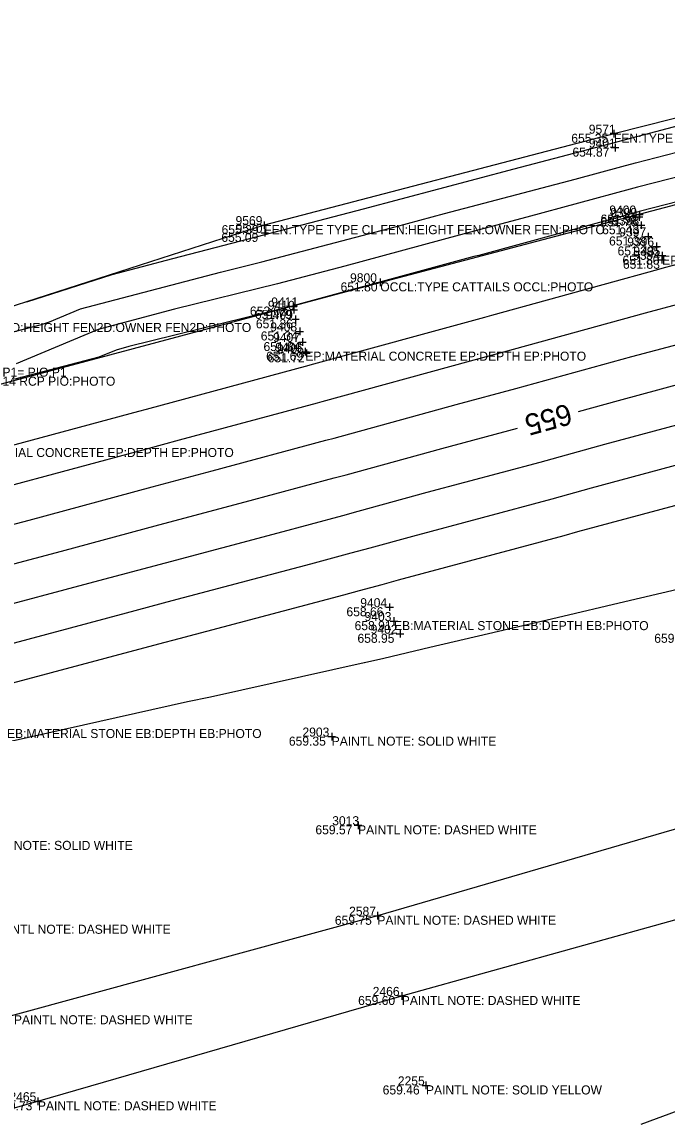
# Model space of a CAD drawing. Extents: x 2129350 to 2137777, y 657588 to 659885.
# Drawn here: x 2134710.2 to 2134795.8, y 659166.7 to 659312.2 of the extents above; entities that cross this region are included whole.
import ezdxf

# ---------------------------------------------------------------- set-up
doc = ezdxf.new("R2010")
doc.units = 0
for name, color, linetype in [('DT_X_Contour_Major', 7, 'Continuous'), ('DT_X_Contour_Minor', 7, 'Continuous'), ('DT_X_TIN_Hull', 7, 'Continuous'), ('PV_X_COP', 7, 'Continuous'), ('SV_X_Occupation_Line', 7, 'Continuous'), ('SV_X_Shot_Marker', 7, 'Continuous'), ('SV_X_Text_Comment', 7, 'Continuous'), ('SV_X_Text_Description', 7, 'Continuous'), ('SV_X_Text_Elevation', 7, 'Continuous'), ('SV_X_Text_Name', 7, 'Continuous')]:
    doc.layers.add(name, color=color, linetype=linetype)

msp = doc.modelspace()

# ---------------------------------------------------------------- linework, layer by layer
at = {"layer": 'DT_X_Contour_Major'}
for points in [[(2134710.82, 659275.11), (2134722.14, 659278.72), (2134730.19, 659280.83), (2134741.44, 659283.77), (2134755.5, 659287.45), (2134775.47, 659292.74), (2134788.82, 659296.22), (2134790.45, 659296.66), (2134807.36, 659301.13)], [(2134784.02, 659260.55), (2134789.32, 659262.01), (2134800.75, 659265.09), (2134813.25, 659268.35), (2134824.88, 659271.56), (2134837.48, 659274.85), (2134849.02, 659278.03), (2134850.43, 659278.4), (2134851, 659278.55), (2134863.93, 659282.18), (2134875.1, 659285.15), (2134880.54, 659286.68)], [(2134679.4, 659232.16), (2134690.13, 659235.15), (2134700.75, 659238.09), (2134704.22, 659239.05), (2134715.42, 659242.03), (2134728.33, 659245.51), (2134739.79, 659248.55), (2134751.61, 659251.73), (2134753.2, 659252.15), (2134765.87, 659255.64), (2134775.91, 659258.34)]]:
    msp.add_lwpolyline(points, dxfattribs=at)
at = {"layer": 'DT_X_Contour_Minor'}
for points in [[(2134699.42, 659268.63), (2134712.76, 659272.09), (2134713.84, 659272.45), (2134717.95, 659274.17), (2134736.51, 659279.04), (2134742.02, 659280.41), (2134759.71, 659285.04), (2134766.23, 659286.82), (2134783.58, 659291.38), (2134789.78, 659293.07), (2134791.58, 659293.55), (2134798.46, 659295.31), (2134815.72, 659299.91), (2134823.16, 659301.82), (2134839.85, 659306.26), (2134840.98, 659306.55), (2134855.81, 659310.93), (2134863.28, 659312.79), (2134880.29, 659317.84), (2134887.25, 659319.57)], [(2134889.82, 659316.01), (2134874.38, 659312.18), (2134865.67, 659309.6), (2134850.17, 659305.74), (2134842.4, 659303.44), (2134840.18, 659302.87), (2134831.43, 659300.54), (2134816.01, 659296.59), (2134806.93, 659294.17), (2134791.84, 659290.31), (2134790.89, 659290.05), (2134777.18, 659286.32), (2134768.19, 659283.96), (2134753, 659279.82), (2134744.06, 659277.47), (2134730.43, 659274.1), (2134720.3, 659271.44), (2134709.4, 659266.88)], [(2134891.42, 659312.22), (2134868.47, 659306.52), (2134868.06, 659306.4), (2134844.53, 659300.54), (2134843.83, 659300.34), (2134840.5, 659299.49), (2134839.71, 659299.27), (2134816.3, 659293.28), (2134815.39, 659293.03), (2134792.09, 659287.06), (2134791.99, 659287.04), (2134770.78, 659281.26), (2134770.15, 659281.1), (2134746.3, 659274.59), (2134746.09, 659274.54), (2134724.35, 659269.15), (2134722.66, 659268.7), (2134720.39, 659267.75), (2134709.21, 659264.82)], [(2134702.5, 659254.36), (2134725.66, 659260.59), (2134726.7, 659260.87), (2134748.27, 659266.68), (2134748.42, 659266.72), (2134771.59, 659273.08), (2134772.52, 659273.33), (2134794.7, 659279.43), (2134795.46, 659279.63), (2134818.85, 659285.74), (2134819.65, 659285.96), (2134843.02, 659292.06), (2134843.84, 659292.29), (2134846.43, 659292.97), (2134846.48, 659292.98), (2134870.25, 659299.65), (2134870.51, 659299.72), (2134881.04, 659302.68), (2134881.64, 659303.12), (2134895.16, 659306.79)], [(2134706.8, 659250.25), (2134726.55, 659255.56), (2134731.06, 659256.76), (2134749.39, 659261.7), (2134750.02, 659261.86), (2134769.68, 659267.27), (2134774.12, 659268.46), (2134792.9, 659273.62), (2134797.22, 659274.78), (2134816.98, 659279.94), (2134821.39, 659281.16), (2134841.17, 659286.32), (2134845.56, 659287.53), (2134847.77, 659288.11), (2134847.98, 659288.17), (2134868.14, 659293.83), (2134872.04, 659294.86), (2134892.65, 659300.66)], [(2134703.32, 659244.07), (2134711.11, 659246.14), (2134727.44, 659250.53), (2134735.43, 659252.66), (2134750.5, 659256.72), (2134751.61, 659257.01), (2134767.78, 659261.45), (2134775.72, 659263.59), (2134791.11, 659267.82), (2134798.99, 659269.93), (2134815.11, 659274.15), (2134823.14, 659276.36), (2134839.33, 659280.58), (2134847.29, 659282.78), (2134849.1, 659283.25), (2134849.49, 659283.36), (2134866.04, 659288.01), (2134873.57, 659290), (2134890.43, 659294.75)], [(2134705.11, 659234.04), (2134719.72, 659237.92), (2134729.22, 659240.48), (2134744.15, 659244.44), (2134752.73, 659246.75), (2134754.79, 659247.3), (2134763.96, 659249.82), (2134778.93, 659253.84), (2134787.52, 659256.21), (2134802.51, 659260.24), (2134811.38, 659262.55), (2134826.63, 659266.76), (2134835.64, 659269.11), (2134850.75, 659273.27), (2134851.76, 659273.54), (2134852.51, 659273.74), (2134861.82, 659276.36), (2134876.63, 659280.29), (2134886, 659282.92), (2134900.74, 659286.83)], [(2134706.01, 659229.02), (2134724.03, 659233.81), (2134730.11, 659235.45), (2134748.51, 659240.34), (2134753.84, 659241.77), (2134756.38, 659242.44), (2134762.06, 659244), (2134780.53, 659248.97), (2134785.73, 659250.4), (2134804.28, 659255.39), (2134809.52, 659256.76), (2134828.38, 659261.96), (2134833.79, 659263.37), (2134852.47, 659268.52), (2134853.1, 659268.68), (2134854.01, 659268.93), (2134859.71, 659270.53), (2134878.15, 659275.43), (2134883.78, 659277.01), (2134902.3, 659281.92)], [(2134706.91, 659224.01), (2134728.34, 659229.7), (2134731.01, 659230.42), (2134752.87, 659236.23), (2134754.96, 659236.79), (2134757.97, 659237.59), (2134760.15, 659238.19), (2134782.13, 659244.1), (2134783.94, 659244.6), (2134806.04, 659250.54), (2134807.65, 659250.96), (2134830.12, 659257.16), (2134831.94, 659257.63), (2134854.2, 659263.77), (2134854.43, 659263.83), (2134855.52, 659264.13), (2134857.6, 659264.71), (2134879.68, 659270.57), (2134881.56, 659271.1), (2134903.85, 659277.01)], [(2134708.88, 659216.82), (2134732.14, 659222.06), (2134735.18, 659222.69), (2134755.58, 659227.24), (2134755.62, 659227.25), (2134758.2, 659227.83), (2134764.28, 659229.25), (2134781.18, 659233.22), (2134790.18, 659235.32), (2134804.17, 659238.6), (2134804.31, 659238.64), (2134816.54, 659241.25), (2134826.95, 659243.32), (2134843.07, 659246.8), (2134849.45, 659248.09), (2134869.33, 659252.61), (2134869.5, 659252.64), (2134872.7, 659253.37), (2134895.12, 659258.47)], [(2134892.21, 659202.86), (2134883.98, 659200.25), (2134879.28, 659198.68), (2134865.55, 659194.01), (2134861.95, 659192.38), (2134856.28, 659189.44), (2134846.42, 659185.99), (2134838.43, 659183), (2134831.09, 659180.42), (2134814.85, 659174.27), (2134814.8, 659174.25), (2134792.28, 659165.92)]]:
    msp.add_lwpolyline(points, dxfattribs=at)
at = {"layer": 'DT_X_TIN_Hull'}
msp.add_lwpolyline([(2135530.59, 659503.78), (2135475.39, 659489.05), (2135416.67, 659473.77), (2135375.74, 659461.35), (2135332.28, 659448.99), (2135282.8, 659433.85), (2135234.45, 659419.66), (2135187.99, 659405.62), (2135140.1, 659391.95), (2135093.39, 659377.69), (2135039.16, 659363.4), (2134946.54, 659338.8), (2134928.12, 659333.86), (2134885.43, 659322.6), (2134839.28, 659310.17), (2134788.72, 659297.4), (2134742.32, 659285.27), (2134695.66, 659270.22), (2134671.45, 659264.13), (2134637.39, 659257.64), (2134592.77, 659246.33), (2134552.01, 659235.92), (2134498.13, 659222.44), (2134448.36, 659209.51)], dxfattribs=at)
at = {"layer": 'PV_X_COP'}
for points in [[(2134520.09, 659114.68), (2134568.13, 659128.65), (2134617.04, 659142.36), (2134664.66, 659155.43), (2134712.28, 659169.02), (2134760.57, 659182.99), (2134808.9, 659196.44), (2134857.18, 659209.96), (2134905, 659224.09), (2134953.16, 659237.82), (2135001.3, 659251.25), (2135048.97, 659264.98), (2135097.44, 659279.39), (2135145, 659292.73), (2135193.91, 659307.04), (2135241.76, 659320.98), (2135289.6, 659334.84), (2135337.5, 659347.93), (2135385.12, 659361.55), (2135434.03, 659374.73), (2135482.21, 659388.12), (2135530.34, 659401.09)], [(2135046.23, 659276.72), (2134998.09, 659262.4), (2134950.01, 659248.29), (2134901.68, 659235.27), (2134853.4, 659222.06), (2134806.14, 659207.81), (2134757.33, 659193.63), (2134709.1, 659180.43), (2134661.25, 659167.25), (2134613.17, 659153.43), (2134564.8, 659140.1), (2134516.96, 659126.54), (2134468.46, 659112.97), (2134420.69, 659099.3), (2134372.8, 659086.61), (2134323.79, 659072.7)]]:
    msp.add_lwpolyline(points, dxfattribs=at)
at = {"layer": 'SV_X_Occupation_Line'}
msp.add_lwpolyline([(2134406.75, 659176.4), (2134469.4, 659192.65), (2134470.91, 659203.28), (2134565.45, 659226.72), (2134662.6, 659252.21), (2134757.72, 659277.68), (2134838.71, 659299.01), (2134949.99, 659326.74)], dxfattribs=at)
at = {"layer": 'SV_X_Shot_Marker'}
for p, q in [((2134788.73, 659297.9), (2134788.73, 659296.9)), ((2134788.23, 659297.4), (2134789.23, 659297.4)), ((2134788.73, 659297.4), (2134788.73, 659297.4)), ((2134788.37, 659295.56), (2134789.37, 659295.56)), ((2134788.87, 659296.06), (2134788.87, 659295.06)), ((2134788.87, 659295.56), (2134788.87, 659295.56)), ((2134791.58, 659286.35), (2134792.58, 659286.35)), ((2134791.62, 659286.67), (2134792.62, 659286.67)), ((2134792.08, 659286.85), (2134792.08, 659285.85)), ((2134792.08, 659286.35), (2134792.08, 659286.35)), ((2134792.12, 659287.17), (2134792.12, 659286.17)), ((2134792.12, 659286.67), (2134792.12, 659286.67)), ((2134741.82, 659285.27), (2134742.82, 659285.27)), ((2134742.32, 659285.77), (2134742.32, 659284.77)), ((2134742.32, 659285.27), (2134742.32, 659285.27)), ((2134742.4, 659284.75), (2134742.4, 659283.75)), ((2134791.83, 659285.26), (2134792.83, 659285.26)), ((2134792.33, 659285.76), (2134792.33, 659284.76)), ((2134792.33, 659285.26), (2134792.33, 659285.26)), ((2134741.9, 659284.25), (2134742.9, 659284.25)), ((2134742.4, 659284.25), (2134742.4, 659284.25)), ((2134792.77, 659283.77), (2134793.77, 659283.77)), ((2134793.27, 659284.27), (2134793.27, 659283.27)), ((2134793.27, 659283.77), (2134793.27, 659283.77)), ((2134793.89, 659282.45), (2134794.89, 659282.45)), ((2134794.39, 659282.95), (2134794.39, 659281.95)), ((2134794.39, 659282.45), (2134794.39, 659282.45)), ((2134795.13, 659281.72), (2134795.13, 659280.72)), ((2134794.58, 659280.67), (2134795.58, 659280.67)), ((2134794.63, 659281.22), (2134795.63, 659281.22)), ((2134795.08, 659281.17), (2134795.08, 659280.17)), ((2134795.08, 659280.67), (2134795.08, 659280.67)), ((2134795.13, 659281.22), (2134795.13, 659281.22)), ((2134757.22, 659277.68), (2134758.22, 659277.68)), ((2134757.72, 659278.18), (2134757.72, 659277.18)), ((2134757.72, 659277.68), (2134757.72, 659277.68)), ((2134745.64, 659274.47), (2134746.64, 659274.47)), ((2134746.14, 659274.97), (2134746.14, 659273.97)), ((2134746.14, 659274.47), (2134746.14, 659274.47)), ((2134746.23, 659274.53), (2134746.23, 659273.53)), ((2134745.73, 659274.03), (2134746.73, 659274.03)), ((2134746.23, 659274.03), (2134746.23, 659274.03)), ((2134746.47, 659273.28), (2134746.47, 659272.28)), ((2134745.97, 659272.78), (2134746.97, 659272.78)), ((2134746.47, 659272.78), (2134746.47, 659272.78)), ((2134747.04, 659271.67), (2134747.04, 659270.67)), ((2134746.54, 659271.17), (2134747.54, 659271.17)), ((2134747.04, 659271.17), (2134747.04, 659271.17)), ((2134747.4, 659270.26), (2134747.4, 659269.26)), ((2134746.9, 659269.76), (2134747.9, 659269.76)), ((2134747.4, 659269.76), (2134747.4, 659269.76)), ((2134747.77, 659268.97), (2134747.77, 659267.97)), ((2134747.92, 659268.76), (2134747.92, 659267.76)), ((2134747.27, 659268.47), (2134748.27, 659268.47)), ((2134747.42, 659268.26), (2134748.42, 659268.26)), ((2134747.77, 659268.47), (2134747.77, 659268.47)), ((2134747.92, 659268.26), (2134747.92, 659268.26)), ((2134758.96, 659235.07), (2134758.96, 659234.07)), ((2134758.46, 659234.57), (2134759.46, 659234.57)), ((2134758.96, 659234.57), (2134758.96, 659234.57)), ((2134759.04, 659232.73), (2134760.04, 659232.73)), ((2134759.54, 659233.23), (2134759.54, 659232.23)), ((2134759.54, 659232.73), (2134759.54, 659232.73)), ((2134759.85, 659231.05), (2134760.85, 659231.05)), ((2134760.35, 659231.55), (2134760.35, 659230.55)), ((2134760.35, 659231.05), (2134760.35, 659231.05)), ((2134751.27, 659217.9), (2134751.27, 659216.9)), ((2134750.77, 659217.4), (2134751.77, 659217.4)), ((2134751.27, 659217.4), (2134751.27, 659217.4)), ((2134754.77, 659206.14), (2134754.77, 659205.14)), ((2134754.27, 659205.64), (2134755.27, 659205.64)), ((2134754.77, 659205.64), (2134754.77, 659205.64)), ((2134756.83, 659193.63), (2134757.83, 659193.63)), ((2134757.33, 659194.13), (2134757.33, 659193.13)), ((2134757.33, 659193.63), (2134757.33, 659193.63)), ((2134760.07, 659182.99), (2134761.07, 659182.99)), ((2134760.57, 659183.49), (2134760.57, 659182.49)), ((2134760.57, 659182.99), (2134760.57, 659182.99)), ((2134763.28, 659171.12), (2134764.28, 659171.12)), ((2134763.78, 659171.62), (2134763.78, 659170.62)), ((2134763.78, 659171.12), (2134763.78, 659171.12)), ((2134712.28, 659169.52), (2134712.28, 659168.52)), ((2134711.78, 659169.02), (2134712.78, 659169.02)), ((2134712.28, 659169.02), (2134712.28, 659169.02))]:
    msp.add_line(p, q, dxfattribs=at)

# ---------------------------------------------------------------- texts
at = {"layer": 'DT_X_Contour_Major'}
msp.add_text('655', height=2.8, rotation=195.3102, dxfattribs=at).set_placement((2134782.69, 659261.64))
at = {"layer": 'SV_X_Text_Comment'}
for s, p in [('FEN:TYPE TYPE CL FEN:HEIGHT FEN:OWNER FEN:PHOTO', (2134788.73, 659296.2)), ('FEN:TYPE TYPE CL FEN:HEIGHT FEN:OWNER FEN:PHOTO', (2134742.32, 659284.07)), ('EP:MATERIAL CONCRETE EP:DEPTH EP:PHOTO', (2134795.13, 659280.02)), ('OCCL:TYPE CATTAILS OCCL:PHOTO', (2134757.72, 659276.48)), ('FEN2D:TYPE FEN2D:HEIGHT FEN2D:OWNER FEN2D:PHOTO', (2134694.32, 659271.09)), ('EP:MATERIAL CONCRETE EP:DEPTH EP:PHOTO', (2134747.77, 659267.28)), ('14 RCP PIO:PHOTO', (2134707.58, 659263.96)), ('EP:MATERIAL CONCRETE EP:DEPTH EP:PHOTO', (2134701.01, 659254.5)), ('EB:MATERIAL STONE EB:DEPTH EB:PHOTO', (2134759.54, 659231.53)), ('EB:MATERIAL STONE EB:DEPTH EB:PHOTO', (2134708.18, 659217.21)), ('PAINTL NOTE: SOLID WHITE', (2134751.27, 659216.2)), ('PAINTL NOTE: DASHED WHITE', (2134754.77, 659204.44)), ('PAINTL NOTE: SOLID WHITE', (2134703.02, 659202.37)), ('PAINTL NOTE: DASHED WHITE', (2134757.33, 659192.43)), ('PAINTL NOTE: DASHED WHITE', (2134706.18, 659191.24)), ('PAINTL NOTE: DASHED WHITE', (2134760.57, 659181.79)), ('PAINTL NOTE: DASHED WHITE', (2134709.1, 659179.23)), ('PAINTL NOTE: SOLID YELLOW', (2134763.78, 659169.92)), ('PAINTL NOTE: DASHED WHITE', (2134712.28, 659167.82))]:
    msp.add_text(s, height=1.2, dxfattribs=at).set_placement(p)
at = {"layer": 'SV_X_Text_Description'}
msp.add_text('P1= PIO:P1', height=1.2, dxfattribs=at).set_placement((2134707.58, 659265.16))
at = {"layer": 'SV_X_Text_Elevation'}
for s, p in [('655.35', (2134783.07, 659296.2)), ('654.87', (2134783.22, 659294.36)), ('651.78', (2134786.92, 659285.15)), ('651.92', (2134786.95, 659285.47)), ('655.39', (2134736.66, 659284.07)), ('651.43', (2134787.16, 659284.06)), ('655.09', (2134736.63, 659283.05)), ('651.38', (2134788.08, 659282.57)), ('651.43', (2134789.21, 659281.25)), ('651.80', (2134789.86, 659280.02)), ('651.83', (2134789.92, 659279.48)), ('651.80', (2134752.45, 659276.48)), ('652.02', (2134740.42, 659273.27)), ('651.79', (2134741.08, 659272.83)), ('651.36', (2134741.21, 659271.58)), ('651.34', (2134741.86, 659269.97)), ('651.34', (2134742.22, 659268.56)), ('651.69', (2134742.57, 659267.28)), ('651.72', (2134742.78, 659267.06)), ('658.66', (2134753.23, 659233.37)), ('658.91', (2134754.31, 659231.53)), ('658.95', (2134754.69, 659229.85)), ('659.27', (2134794.08, 659229.85)), ('659.35', (2134745.59, 659216.2)), ('659.57', (2134749.11, 659204.44)), ('659.75', (2134751.69, 659192.43)), ('659.60', (2134754.78, 659181.79)), ('659.46', (2134758.04, 659169.92)), ('659.73', (2134706.64, 659167.82))]:
    msp.add_text(s, height=1.2, dxfattribs=at).set_placement(p)
at = {"layer": 'SV_X_Text_Name'}
for s, p in [('9571', (2134785.39, 659297.4)), ('9401', (2134785.4, 659295.56)), ('9400', (2134788.11, 659286.67)), ('9399', (2134788.24, 659286.35)), ('9569', (2134738.51, 659285.27)), ('9398', (2134788.5, 659285.26)), ('9570', (2134738.52, 659284.25)), ('9397', (2134789.44, 659283.77)), ('9396', (2134790.49, 659282.45)), ('9394', (2134791.27, 659280.67)), ('9395', (2134791.31, 659281.22)), ('9800', (2134753.71, 659277.68)), ('9410', (2134742.8, 659274.03)), ('9411', (2134743.25, 659274.47)), ('9409', (2134742.55, 659272.78)), ('9408', (2134743.12, 659271.17)), ('9407', (2134743.49, 659269.76)), ('9406', (2134743.78, 659268.47)), ('9405', (2134744.01, 659268.26)), ('9404', (2134755.06, 659234.57)), ('9403', (2134755.63, 659232.73)), ('9402', (2134756.44, 659231.05)), ('2903', (2134747.39, 659217.4)), ('3013', (2134751.34, 659205.64)), ('2587', (2134753.58, 659193.63)), ('2466', (2134756.71, 659182.99)), ('2255', (2134760.05, 659171.12)), ('2465', (2134708.5, 659169.02))]:
    msp.add_text(s, height=1.2, dxfattribs=at).set_placement(p)

doc.saveas('drawing.dxf')
